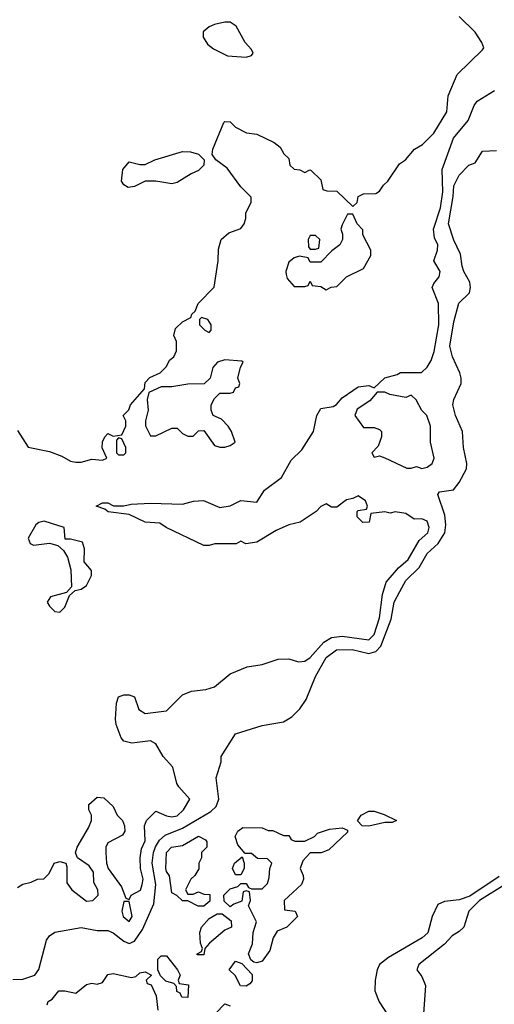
# Model space of a CAD drawing. Header units: inches. Extents: x 2380053 to 2584298, y 380219 to 546618.
# Tile 637 of 656: x 2545338 to 2547122, y 445020 to 448716. Entities that reach past the tile are written whole.
import ezdxf

# ---------------------------------------------------------------- set-up
doc = ezdxf.new("R2010")
doc.units = ezdxf.units.IN
doc.header["$MEASUREMENT"] = 0
doc.layers.add('C5444', color=7, linetype='Continuous')

msp = doc.modelspace()

# ---------------------------------------------------------------- linework, layer by layer
at = {"layer": 'C5444', "color": 2}
for points, elevation in [([(2545330, 447174), (2545371, 447111), (2545450, 447094.8), (2545497.5, 447077.5), (2545530, 447058.8), (2545550, 447054.8), (2545570, 447054.8), (2545610, 447066), (2545650, 447062), (2545666, 447070), (2545648.7, 447108.7), (2545649.1, 447130.9), (2545658, 447150), (2545670, 447162), (2545690, 447152), (2545722, 447158), (2545738, 447190), (2545738, 447210), (2545728, 447230), (2545748.7, 447251.3), (2545755.3, 447270), (2545808, 447330), (2545810, 447354), (2545827.3, 447372.7), (2545866, 447390), (2545890, 447414), (2545902, 447438), (2545918, 447450), (2545927.3, 447472.7), (2545927.3, 447507.3), (2545918, 447530), (2545924, 447556), (2545950, 447582), (2545982, 447598), (2545986, 447610), (2545998, 447622), (2546008.7, 447650), (2546068.7, 447711.3), (2546084, 447810), (2546085.6, 447854.4), (2546095.3, 447890), (2546124.7, 447915.3), (2546170, 447932), (2546182, 447950), (2546188.7, 447970), (2546188.8, 447991.1), (2546208, 448030), (2546208, 448050), (2546170, 448088.7), (2546118.7, 448158.7), (2546075.3, 448190), (2546062, 448210), (2546064, 448230), (2546106, 448330), (2546110, 448334), (2546130, 448332), (2546150, 448312), (2546191.2, 448291.1), (2546230, 448286), (2546295.3, 448255.3), (2546316.9, 448236.9), (2546331.6, 448211.6), (2546350, 448194), (2546354, 448170), (2546370, 448154), (2546391.6, 448151.6), (2546410, 448142), (2546428.4, 448151.6), (2546434, 448150), (2546470, 448114), (2546478, 448078), (2546492.7, 448072.7), (2546530, 448072), (2546590, 448014), (2546606, 448030), (2546610, 448052), (2546630, 448062), (2546676.4, 448063.6), (2546690, 448072), (2546705.2, 448094.8), (2546722, 448110), (2546765.6, 448174.4), (2546788, 448190), (2546822, 448230), (2546852.5, 448247.5), (2546895.3, 448290), (2546944, 448370), (2546949, 448430), (2546982, 448510), (2547078, 448602), (2547082, 448610), (2547075.3, 448630), (2547050, 448668.7), (2546990, 448728)], 30), ([(2545330, 445458), (2545350, 445471), (2545382, 445478), (2545406, 445490), (2545428.7, 445491.3), (2545448.8, 445511.1), (2545468, 445550), (2545490, 445556), (2545512, 445550), (2545516, 445536), (2545516, 445476), (2545534.8, 445450), (2545590, 445407.7), (2545614, 445410), (2545633.2, 445430), (2545632.7, 445450), (2545617.5, 445477.5), (2545615.5, 445515.5), (2545599.5, 445539.5), (2545555.3, 445570), (2545548.8, 445588.9), (2545554, 445610), (2545597.5, 445682.5), (2545609, 445710), (2545608.7, 445730), (2545598, 445750), (2545598, 445770), (2545630, 445798), (2545655.3, 445795.3), (2545690, 445762), (2545704.7, 445730), (2545724.7, 445710), (2545732, 445690), (2545734, 445670), (2545724.7, 445655.3), (2545670, 445626), (2545662, 445610), (2545662, 445590), (2545664.7, 445550), (2545671, 445530), (2545721.4, 445461.4), (2545738, 445418), (2545750, 445414), (2545758, 445430), (2545791.9, 445448.1), (2545799.3, 445470), (2545802, 445490), (2545793, 445530), (2545791.3, 445570), (2545796.6, 445603.4), (2545810, 445634), (2545808, 445690), (2545815.3, 445710), (2545850, 445744.7), (2545890, 445726.8), (2545910, 445724), (2545930, 445727.7), (2545954, 445750), (2545978, 445790), (2545936.5, 445836.5), (2545929.2, 445849.2), (2545914, 445910), (2545877.2, 445950), (2545850, 445998), (2545830, 446008.7), (2545760.2, 446000.2), (2545730, 446008), (2545720.2, 446020.2), (2545701.2, 446070), (2545699, 446090), (2545702, 446150), (2545710, 446174), (2545730, 446182), (2545750, 446182), (2545770, 446174), (2545786.4, 446126.4), (2545810, 446111.3), (2545890, 446122), (2545950, 446182), (2545984.7, 446195.3), (2546038, 446202), (2546070, 446211.3), (2546130, 446261), (2546192.9, 446287.1), (2546250, 446295.5), (2546310, 446315.5), (2546350, 446316.3), (2546385.8, 446305.8), (2546410, 446308), (2546430, 446321.6), (2546481, 446379), (2546510, 446396.5), (2546550, 446402), (2546650, 446387.6), (2546670, 446408), (2546691, 446470), (2546701.7, 446558.3), (2546715.1, 446604.9), (2546761.7, 446658.3), (2546798.4, 446690), (2546839.5, 446760.5), (2546872, 446790), (2546877, 446810), (2546870, 446834), (2546850, 446842), (2546820.4, 446840.4), (2546790, 446862), (2546750, 446869), (2546730, 446864), (2546710, 446868), (2546658, 446862), (2546652, 446830), (2546628.4, 446828.4), (2546606, 446850), (2546606, 446870), (2546610, 446874), (2546642, 446878), (2546646, 446890), (2546638, 446910), (2546610, 446928), (2546590, 446918), (2546566.4, 446913.6), (2546530, 446886), (2546510, 446886), (2546490, 446898), (2546470, 446888), (2546452, 446870), (2546392, 446830), (2546350, 446819.3), (2546302, 446798), (2546230, 446754), (2546188, 446748), (2546170, 446758), (2546152, 446748), (2546071.2, 446748.9), (2546050, 446742), (2546030, 446742), (2545888.7, 446810), (2545865.6, 446825.6), (2545810, 446829.4), (2545750, 446858), (2545671.2, 446868.9), (2545659, 446879), (2545626, 446890), (2545650, 446902), (2545670, 446902), (2545691.3, 446891.3), (2545730, 446891), (2545756.9, 446896.9), (2545830, 446901), (2545950, 446897.3), (2545992.1, 446907.9), (2546029.4, 446910.6), (2546090, 446884.7), (2546130, 446890.8), (2546170, 446910.7), (2546230, 446904.7), (2546259, 446950), (2546322.9, 446997.1), (2546358, 447062), (2546398.7, 447101.3), (2546442.4, 447170), (2546455.6, 447230), (2546470, 447256.3), (2546516, 447264), (2546529.3, 447270.7), (2546550, 447296), (2546610, 447338), (2546650, 447342), (2546670, 447334), (2546710, 447372), (2546756.4, 447383.6), (2546770, 447391.3), (2546848.4, 447391.6), (2546870, 447411.3), (2546884.1, 447435.9), (2546895.6, 447470), (2546913, 447570), (2546912.3, 447650), (2546889, 447711), (2546894.6, 447725.4), (2546915.3, 447750), (2546919, 447770), (2546895.3, 447810), (2546909, 447850), (2546909.2, 447870), (2546897.2, 447897.2), (2546893.7, 447930), (2546919.8, 448010), (2546928.5, 448070), (2546926.4, 448153.6), (2546969.1, 448270.9), (2547023.3, 448336.7), (2547046.3, 448393.7), (2547058, 448410), (2547122.9, 448450)], 26), ([(2545313, 445113), (2545350, 445114.7), (2545395.1, 445130), (2545410, 445150.8), (2545439.5, 445260.5), (2545450, 445277.1), (2545470, 445290.3), (2545570, 445308), (2545630, 445297.1), (2545670, 445297.1), (2545690, 445288.2), (2545730, 445256.4), (2545750, 445247.7), (2545770, 445257.1), (2545799.5, 445300.5), (2545842.4, 445397.6), (2545850.7, 445470), (2545835.9, 445550), (2545841, 445590), (2545849.2, 445610.8), (2545864.1, 445635.9), (2545884.9, 445655.1), (2545950, 445681.6), (2546056.6, 445743.4), (2546077.1, 445762.9), (2546086.8, 445790), (2546077.2, 445870), (2546095.6, 445930), (2546095.1, 445950), (2546150, 446034.8), (2546250, 446066), (2546330, 446080.3), (2546361.4, 446098.6), (2546390.8, 446129.2), (2546415.6, 446164.4), (2546449.6, 446250), (2546490, 446322), (2546529.2, 446350), (2546588.3, 446351.7), (2546650, 446336.9), (2546676.3, 446343.7), (2546696, 446364), (2546734.4, 446465.6), (2546746.2, 446530), (2546766.6, 446570), (2546790, 446610.4), (2546840.1, 446659.9), (2546870, 446712.4), (2546910.9, 446749.1), (2546935.8, 446790), (2546939.7, 446819.7), (2546935.6, 446855.6), (2546910, 446934), (2546916.4, 446943.6), (2546969, 446951), (2546990, 446978), (2547017.2, 447030), (2547019.3, 447050), (2547006.6, 447110), (2547002, 447170), (2546976, 447230), (2546966, 447270), (2546969.3, 447290), (2546997, 447350), (2546997, 447370), (2546992.3, 447390), (2546964.5, 447450), (2546954.5, 447490), (2546970, 447582), (2546988.1, 447651.8), (2547029.2, 447690), (2547032.7, 447710), (2547029.5, 447730), (2547007, 447770), (2547000.9, 447790), (2546995.5, 447835.5), (2546970, 447888.7), (2546949.7, 447949.7), (2546967.5, 448052.5), (2546970, 448092), (2546990, 448132), (2547026, 448170), (2547050, 448178), (2547078, 448222), (2547130, 448224.7)], 22), ([(2547140.7, 445499.3), (2547030, 445425.8), (2546990, 445412.2), (2546934.6, 445405.4), (2546910, 445394.5), (2546888.2, 445350), (2546872.1, 445287.9), (2546850.8, 445270), (2546724, 445195.9), (2546690.5, 445170), (2546681.6, 445150), (2546673.7, 445110), (2546673.1, 445070), (2546689.2, 445029.2), (2546740.4, 444950)], 22), ([(2547162.4, 445470), (2547066, 445410), (2547026, 445370), (2547007.3, 445310), (2546990, 445292.7), (2546963.6, 445276.4), (2546934.3, 445245.7), (2546838, 445170), (2546831.3, 445150), (2546850, 445124.7), (2546863, 445090), (2546856.1, 444983.9)], 26), ([(2545442, 445018), (2545446, 445030), (2545460.4, 445039.6), (2545486, 445070), (2545508.8, 445071.1), (2545550, 445062), (2545590, 445094.8), (2545610, 445098.8), (2545630, 445096), (2545650, 445102), (2545670, 445132), (2545690, 445136), (2545759, 445121), (2545775.3, 445124.7), (2545790, 445138), (2545810, 445142), (2545834, 445130), (2545814, 445110), (2545818, 445098), (2545832.7, 445092.7), (2545851.6, 445051.6), (2545858, 444998)], 18), ([(2546074.6, 444985.4), (2546110, 445022), (2546130, 445014)], 18)]:
    msp.add_lwpolyline(points, dxfattribs=dict(at, elevation=elevation))
for points, elevation in [([(2546110, 448706.6), (2546070, 448698), (2546050, 448689.4), (2546027.7, 448670), (2546028.2, 448650), (2546043.8, 448623.8), (2546066.7, 448606.7), (2546119.9, 448579.9), (2546190, 448574.9), (2546210, 448580.7), (2546216.2, 448590), (2546210, 448604), (2546186, 448630), (2546151.5, 448691.5), (2546130, 448706)], 34), ([(2545910, 448099), (2545850, 448109), (2545810, 448109), (2545770, 448089.3), (2545745.6, 448085.6), (2545730, 448095.3), (2545721.2, 448110), (2545726.3, 448153.7), (2545750, 448182), (2545790, 448172), (2545810, 448172), (2545846, 448190), (2545950, 448221), (2545979.8, 448219.8), (2546010.8, 448210.8), (2546032, 448190), (2546031, 448170), (2546011, 448150), (2545982.4, 448137.6), (2545930, 448104)], 30), ([(2546590, 447986), (2546570, 447986), (2546550, 447946), (2546544.7, 447930), (2546552, 447910), (2546552, 447890), (2546542, 447870), (2546511.6, 447848.4), (2546470, 447806), (2546430, 447806), (2546422, 447822), (2546390, 447828), (2546370, 447822), (2546350, 447806), (2546338, 447770), (2546339.6, 447759.6), (2546343.6, 447743.6), (2546370, 447714), (2546410, 447714), (2546422, 447718), (2546430, 447734), (2546438, 447718), (2546470, 447714), (2546490, 447702), (2546508.4, 447711.6), (2546530, 447714), (2546566, 447750), (2546630, 447782), (2546658, 447830), (2546658, 447850), (2546628.4, 447908.4), (2546627.3, 447927.3), (2546606, 447950)], 30), ([(2546450, 447906), (2546430, 447906), (2546422, 447890), (2546423.6, 447863.6), (2546430, 447854), (2546450, 447854), (2546462, 447858), (2546466, 447890)], 30), ([(2546022, 447598), (2546014, 447590), (2546014, 447570), (2546034, 447550), (2546050, 447542), (2546058, 447550), (2546058, 447570), (2546046, 447590)], 30), ([(2546110, 447439), (2546082, 447430), (2546064.7, 447410), (2546054, 447370), (2546031.3, 447348.7), (2545970, 447348), (2545910, 447338), (2545870, 447338), (2545823.6, 447316.4), (2545818, 447290), (2545821, 447250), (2545811.3, 447210), (2545811.6, 447191.6), (2545830, 447154), (2545850, 447154), (2545910, 447182), (2545930, 447182), (2545950, 447162), (2545970, 447152), (2545990, 447152), (2546010, 447172), (2546030, 447174), (2546070, 447118), (2546090, 447111.3), (2546110, 447111.3), (2546130, 447118), (2546148, 447130), (2546134, 447170), (2546122, 447190), (2546096.5, 447216.5), (2546066, 447230), (2546058, 447250), (2546058, 447270), (2546070, 447294), (2546090, 447314), (2546130, 447314), (2546142, 447318), (2546150, 447334), (2546162, 447338), (2546166, 447350), (2546158, 447370), (2546168, 447412), (2546178, 447430), (2546173.6, 447433.6)], 30), ([(2546710, 447318), (2546682, 447318), (2546654.4, 447285.6), (2546606.8, 447253.2), (2546598, 447230), (2546630, 447184.7), (2546670, 447184.7), (2546690, 447178), (2546698, 447170), (2546698, 447150), (2546685.4, 447114.6), (2546662, 447090), (2546670, 447074), (2546690, 447078), (2546710, 447071.3), (2546792.7, 447032.7), (2546810, 447032), (2546830, 447038), (2546850, 447031.3), (2546870, 447036), (2546888.7, 447050), (2546896, 447070), (2546882, 447130), (2546882, 447190), (2546868, 447230), (2546849.1, 447249.1), (2546828.4, 447288.4), (2546810, 447306), (2546790, 447298), (2546729.1, 447309.1)], 26), ([(2545710, 447146), (2545702, 447138), (2545702, 447090), (2545710, 447082), (2545730, 447082), (2545738, 447090), (2545738, 447110), (2545722, 447142)], 30), ([(2545430, 446834), (2545410, 446828.7), (2545399.8, 446820.2), (2545371, 446770), (2545378, 446750), (2545390, 446742.8), (2545450, 446751.3), (2545482, 446742), (2545503.6, 446723.6), (2545518.8, 446698.8), (2545531.3, 446651.3), (2545532.7, 446587.3), (2545514, 446566), (2545454, 446550), (2545442, 446530), (2545450, 446514), (2545470, 446494), (2545490, 446492), (2545508, 446510), (2545526, 446554), (2545547.3, 446572.7), (2545570, 446578), (2545590, 446592), (2545608.7, 446630), (2545608.4, 446648.4), (2545580.4, 446680.4), (2545582, 446730), (2545574.6, 446754.6), (2545530, 446766), (2545510, 446766), (2545506, 446810)], 30), ([(2546650, 445689.2), (2546626, 445690), (2546608.4, 445708.4), (2546622, 445730), (2546650, 445744.7), (2546670, 445744.7), (2546708, 445732), (2546754, 445710), (2546738, 445702), (2546710, 445702)], 18), ([(2546330, 445654), (2546350, 445654), (2546358, 445638), (2546372.7, 445632.7), (2546410, 445632), (2546446, 445650), (2546458, 445662), (2546503.1, 445676.9), (2546550, 445682), (2546570, 445674), (2546570, 445666), (2546499.8, 445600.2), (2546471.2, 445588.9), (2546430, 445588), (2546402, 445558), (2546392, 445530), (2546403.6, 445503.6), (2546404.7, 445490), (2546398, 445470), (2546332, 445410), (2546334, 445374), (2546374, 445370), (2546382, 445350), (2546342, 445310), (2546306, 445294), (2546290.9, 445269.1), (2546278, 445222), (2546250, 445182), (2546230, 445175.3), (2546218, 445178), (2546207.3, 445187.3), (2546198, 445210), (2546213.6, 445246.4), (2546215.3, 445290), (2546228, 445330), (2546198, 445390), (2546206, 445410), (2546202, 445442), (2546190, 445446), (2546178, 445442), (2546172.7, 445407.3), (2546143.6, 445396.4), (2546130, 445386), (2546107.3, 445407.3), (2546106, 445430), (2546130, 445454), (2546158, 445462), (2546170, 445474), (2546190, 445474), (2546198, 445458), (2546210, 445454), (2546250, 445454), (2546270, 445474), (2546276.4, 445496.4), (2546278, 445530), (2546286, 445550), (2546270, 445566), (2546232.7, 445567.3), (2546210, 445586), (2546186, 445586), (2546158, 445618), (2546148, 445650), (2546158, 445670), (2546176.4, 445683.6), (2546250, 445682), (2546272.7, 445672.7), (2546290, 445672)], 18), ([(2545970, 445434), (2545990, 445434), (2546010, 445442), (2546030, 445434), (2546052.7, 445432.7), (2546052.7, 445407.3), (2546030, 445388), (2546008.8, 445388.9), (2545970, 445408), (2545950, 445408.7), (2545929, 445429), (2545910, 445438), (2545902, 445502), (2545890, 445518), (2545887.3, 445530), (2545889.6, 445590), (2545909.2, 445610), (2545950, 445616), (2546010, 445650.7), (2546036.9, 445636.9), (2546042, 445630), (2546042, 445610), (2546022, 445590), (2546022, 445570), (2546012, 445550), (2546011.6, 445528.4), (2545996.9, 445503.1), (2545982, 445490), (2545962, 445450)], 18), ([(2546150, 445506), (2546138, 445530), (2546146, 445550), (2546174, 445574), (2546182, 445550), (2546182, 445530), (2546170, 445506)], 18), ([(2545750, 445406), (2545730, 445406), (2545722.8, 445370), (2545727.3, 445350), (2545750, 445331.3), (2545761.2, 445350)], 26), ([(2546006, 445206), (2546006, 445210), (2546022, 445218), (2546026, 445230), (2546018, 445250), (2546015.3, 445290), (2546022, 445310), (2546050, 445342), (2546080.4, 445359.6), (2546099.6, 445359.6), (2546132.7, 445332.7), (2546134, 445310), (2546110, 445298), (2546052, 445250), (2546034, 445230), (2546030, 445206)], 18), ([(2545970, 445046), (2545947.3, 445047.3), (2545942, 445062), (2545928.4, 445068.4), (2545927.3, 445087.3), (2545918, 445098), (2545887.3, 445107.3), (2545867.3, 445127.3), (2545858, 445150), (2545858, 445190), (2545870, 445202), (2545890, 445202), (2545932, 445150), (2545942, 445130), (2545934, 445110), (2545938, 445098), (2545972.7, 445092.7)], 18), ([(2546190, 445088), (2546168.8, 445088.9), (2546148.4, 445128.4), (2546126, 445150), (2546150, 445182), (2546172.7, 445172.7), (2546211.6, 445131.6), (2546211.6, 445108.4), (2546203.6, 445096.4)], 18)]:
    msp.add_lwpolyline(points, close=True, dxfattribs=dict(at, elevation=elevation))

doc.saveas('drawing.dxf')
